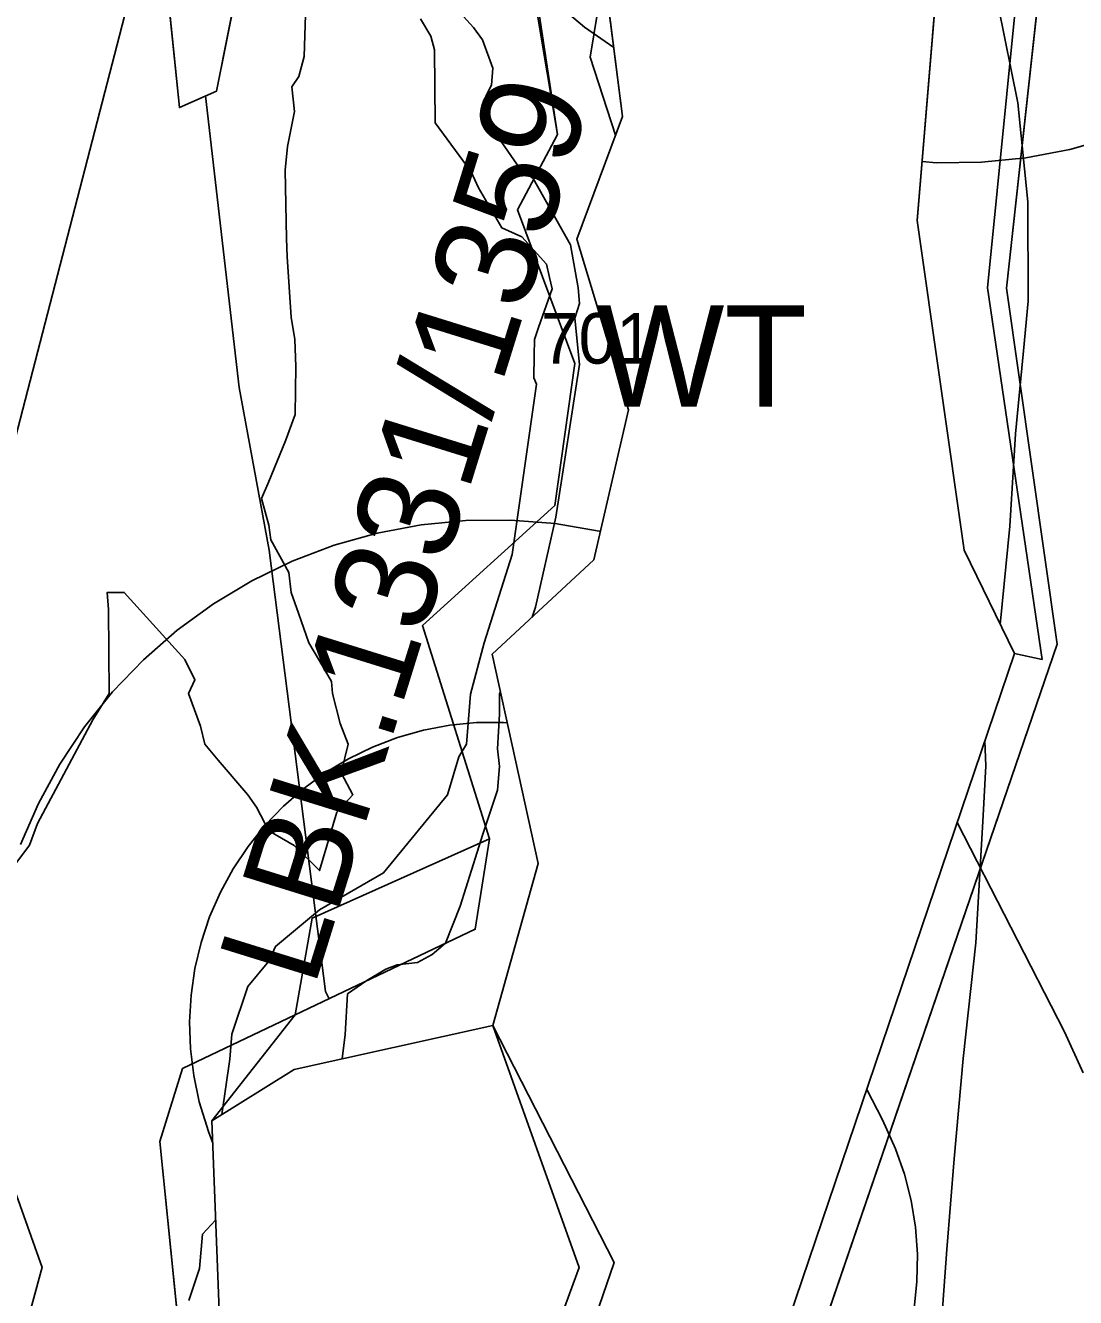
# Model space of a CAD drawing. Extents: x -690419 to -685080, y -987825 to -981190.
# Drawn here: x -686819.1 to -686715.2, y -987294.7 to -987168.9 of the extents above; entities that cross this region are included whole.
import ezdxf

# ---------------------------------------------------------------- set-up
doc = ezdxf.new("R2010")
doc.units = 0
for name, color, linetype in [('BP VTL plynovodu a RS (S)', 7, 'Continuous'), ('BPEJ (S) - hranice', 7, 'Continuous'), ('BPEJ I-II ochrana', 7, 'Continuous'), ('Hranice řešeného území (S)', 7, 'Continuous'), ('Katastrální území (S) - hranice', 7, 'Continuous'), ('Lesy hospodářské', 7, 'Continuous'), ('OP elektro VN (S)', 7, 'Continuous'), ('OP lesa 30 m (S)', 7, 'Continuous'), ('OP lesa 50 m (S)', 7, 'Continuous'), ('Plochy smíšené nezastavěného území všeobecné MU (S)', 7, 'Continuous'), ('Plochy vodní a vodnich toku WT (S)', 7, 'Continuous'), ('Plochy zemědělské všeobecné AU (S)', 7, 'Continuous'), ('Regulacni bloky_ID', 7, 'Continuous'), ('Regulační bloky STABILIZOVANÉ (S)', 7, 'Continuous'), ('Regulační bloky STABILIZOVANÉ (S) TIS', 7, 'Continuous'), ('Regulační kódy STABILIZOVANÉ (S)', 7, 'Continuous'), ('Regulační kódy STABILIZOVANÉ (S) TIS', 7, 'Continuous'), ('USES (S) - popis', 7, 'Continuous'), ('USES LBK (S)', 7, 'Continuous'), ('USES_ŠRAFY (S)', 7, 'Continuous'), ('Vodní toky - linie (S)', 7, 'Continuous'), ('Záplavové území aktivní zóna (S)', 7, 'Continuous'), ('Záplavové území Q100 (S)', 7, 'Continuous')]:
    doc.layers.add(name, color=color, linetype=linetype)

msp = doc.modelspace()

# ---------------------------------------------------------------- linework, layer by layer
at = {"layer": 'BP VTL plynovodu a RS (S)'}
for points in [[(-686722.69, -987228.18), (-686721.75, -987218.46), (-686721.18, -987209.33), (-686720.39, -987201.1), (-686719.93, -987196.21), (-686719.96, -987186.38), (-686720.95, -987176.61), (-686722.89, -987166.98), (-686725.77, -987157.59), (-686728.21, -987151.77)], [(-686772.93, -987442.58), (-686765.63, -987436.43), (-686758.78, -987429.39), (-686752.65, -987421.71), (-686747.3, -987413.47), (-686742.79, -987404.74), (-686739.15, -987395.61), (-686736.42, -987386.17), (-686734.64, -987376.51), (-686734.22, -987371.61), (-686733.41, -987362.07), (-686732.14, -987347.91), (-686730.7, -987330.1), (-686730.17, -987319.95), (-686728.75, -987300.77), (-686727.98, -987289.97), (-686727.24, -987281), (-686726.37, -987271.07), (-686725.1, -987259.66), (-686724.39, -987247.06), (-686724.11, -987242.16), (-686724.22, -987239.66)]]:
    msp.add_lwpolyline(points, dxfattribs=at)
at = {"layer": 'BPEJ (S) - hranice'}
for points in [[(-686762.9, -987155.38), (-686760.04, -987177.96), (-686764.56, -987190.07), (-686759.45, -987206.95), (-686762.86, -987221.77), (-686772.91, -987231.1), (-686768.37, -987251.79), (-686772.85, -987267.81), (-686792.5, -987272.18), (-686800.64, -987277.24), (-686799.88, -987296.84)], [(-686764.12, -987450.8), (-686773.33, -987442.21), (-686775.22, -987439.41), (-686778.15, -987433.84), (-686778.39, -987433.4), (-686779.15, -987431.11), (-686779.56, -987429.86), (-686780.13, -987428.12), (-686780.13, -987426.66), (-686780.13, -987425.18), (-686778.51, -987407.74), (-686773.36, -987386.48), (-686755.42, -987332.49), (-686743.58, -987296.86), (-686721.3, -987231.04), (-686726.25, -987220.82), (-686730.9, -987188.24), (-686728.62, -987160.8)]]:
    msp.add_lwpolyline(points, dxfattribs=at)
at = {"layer": 'BPEJ I-II ochrana'}
for p, q in [((-686723.94, -987194.9), (-686718.95, -987144.26)), ((-686716.52, -987144.01), (-686722.07, -987194.93)), ((-686728.62, -987160.8), (-686730.9, -987188.24)), ((-686766.47, -987179.71), (-686768.48, -987167.74)), ((-686770.42, -987187.16), (-686766.47, -987179.71)), ((-686764.74, -987202.36), (-686770.42, -987187.16)), ((-686730.9, -987188.24), (-686726.25, -987220.82)), ((-686718.54, -987231.64), (-686723.94, -987194.9)), ((-686722.07, -987194.93), (-686717.07, -987230.12)), ((-686766.73, -987216.4), (-686764.74, -987202.36)), ((-686779.82, -987228.28), (-686766.73, -987216.4)), ((-686726.25, -987220.82), (-686721.3, -987231.04)), ((-686773.18, -987249.35), (-686779.82, -987228.28)), ((-686717.07, -987230.12), (-686740.4, -987298.25)), ((-686721.3, -987231.04), (-686718.54, -987231.64)), ((-686790.71, -987257.21), (-686773.18, -987249.35)), ((-686792.38, -987266.77), (-686790.71, -987257.21)), ((-686803.53, -987272.08), (-686792.38, -987266.77)), ((-686805.79, -987279.28), (-686803.53, -987272.08)), ((-686803.89, -987297.85), (-686805.79, -987279.28))]:
    msp.add_line(p, q, dxfattribs=at)
at = {"layer": 'Hranice řešeného území (S)'}
for points in [[(-686762.9, -987155.38), (-686760.04, -987177.96), (-686764.56, -987190.07), (-686759.45, -987206.95), (-686762.86, -987221.77), (-686772.91, -987231.1), (-686768.37, -987251.79), (-686772.85, -987267.81), (-686792.5, -987272.18), (-686800.64, -987277.24), (-686799.88, -987296.84)], [(-686704.87, -987516.38), (-686731.22, -987515.66), (-686737.1, -987523.12), (-686756.33, -987547.56), (-686776.93, -987573.72), (-686760.81, -987508.13), (-686758.35, -987486.58), (-686763.37, -987455.44), (-686764.12, -987450.8), (-686776.42, -987439.33), (-686780.35, -987427.48), (-686778.51, -987407.74), (-686773.36, -987386.48), (-686755.42, -987332.49), (-686743.58, -987296.86), (-686721.3, -987231.04), (-686726.25, -987220.82), (-686730.9, -987188.24), (-686728.62, -987160.8)]]:
    msp.add_lwpolyline(points, dxfattribs=at)
at = {"layer": 'Katastrální území (S) - hranice'}
for points in [[(-686799.88, -987296.84), (-686800.64, -987277.24), (-686792.5, -987272.18), (-686772.85, -987267.81), (-686768.37, -987251.79), (-686772.91, -987231.1), (-686762.86, -987221.77), (-686759.45, -987206.95), (-686764.56, -987190.07), (-686760.04, -987177.96), (-686762.9, -987155.38)], [(-686728.62, -987160.8), (-686730.9, -987188.24), (-686726.25, -987220.82), (-686721.3, -987231.04), (-686743.58, -987296.86), (-686755.42, -987332.49), (-686773.36, -987386.48), (-686778.51, -987407.74), (-686780.35, -987427.48), (-686776.42, -987439.33), (-686764.12, -987450.8), (-686763.37, -987455.44), (-686758.35, -987486.58), (-686760.81, -987508.13), (-686776.93, -987573.72), (-686756.33, -987547.56), (-686737.1, -987523.12), (-686731.22, -987515.66), (-686704.87, -987516.38)]]:
    msp.add_lwpolyline(points, dxfattribs=at)
at = {"layer": 'Lesy hospodářské'}
msp.add_lwpolyline([(-686808.57, -987549.07), (-686812.31, -987584.12), (-686818.18, -987583.2), (-686815.86, -987554.41), (-686802.88, -987508.61), (-686796.94, -987488.36), (-686799.7, -987444.93), (-686797.42, -987418.64), (-686775.02, -987326.36), (-686769.26, -987305.23), (-686764.32, -987291.73), (-686772.85, -987267.81), (-686760.85, -987291.24), (-686766, -987306.21), (-686773.02, -987332.15), (-686786.52, -987395.58), (-686791.94, -987418.63), (-686794.87, -987447.53), (-686793.82, -987489.14), (-686798.79, -987508.79)], close=True, dxfattribs=at)
at = {"layer": 'OP elektro VN (S)'}
msp.add_lwpolyline([(-686842.91, -987470.61), (-686842.75, -987467.42), (-686832.37, -987257.21), (-686805.58, -987153.72), (-686779.27, -987051.03), (-686771.29, -987017.8), (-686728.86, -986970.69), (-686666.98, -986901.96), (-686664.58, -986904.71), (-686492.19, -987102.65), (-686397.96, -987316.5), (-686339.43, -987449.15)], dxfattribs=at)
at = {"layer": 'OP lesa 30 m (S)'}
for points in [[(-686771.42, -987237.88), (-686771.81, -987237.85), (-686774.46, -987237.87), (-686777.11, -987238.13), (-686779.71, -987238.62), (-686782.27, -987239.35), (-686784.75, -987240.29), (-686787.13, -987241.45), (-686789.41, -987242.82), (-686791.55, -987244.38), (-686793.55, -987246.13), (-686795.39, -987248.04), (-686797.05, -987250.11), (-686798.52, -987252.32), (-686799.79, -987254.65), (-686800.85, -987257.09), (-686801.69, -987259.6), (-686802.3, -987262.19), (-686802.68, -987264.81), (-686802.83, -987267.46), (-686802.74, -987270.12), (-686802.42, -987272.75), (-686801.87, -987275.35), (-686800.96, -987278.31), (-686800.55, -987279.44)], [(-686764.79, -987450.17), (-686764.83, -987448.67), (-686762.29, -987423.6), (-686757.34, -987402.57), (-686757.15, -987401.72), (-686743.85, -987339.2), (-686737.3, -987315.02), (-686732.63, -987301.41), (-686731.74, -987298.41), (-686731.22, -987295.79), (-686730.93, -987293.12), (-686730.88, -987290.44), (-686731.07, -987287.77), (-686731.5, -987285.13), (-686732.16, -987282.53), (-686733.05, -987280), (-686734.35, -987277.16), (-686735.89, -987274.15)]]:
    msp.add_lwpolyline(points, dxfattribs=at)
at = {"layer": 'OP lesa 50 m (S)'}
for points in [[(-686767.17, -987166.26), (-686763.78, -987169.11), (-686760.91, -987171.11)], [(-686730.41, -987182.4), (-686728.99, -987182.51), (-686724.56, -987182.46), (-686720.15, -987182.02), (-686715.8, -987181.2), (-686711.53, -987179.98), (-686707.39, -987178.4), (-686703.41, -987176.45), (-686699.61, -987174.16), (-686696.04, -987171.55), (-686692.71, -987168.62)], [(-686762.21, -987218.96), (-686762.34, -987218.93), (-686766.7, -987218.19), (-686771.11, -987217.84), (-686775.54, -987217.88), (-686779.94, -987218.32), (-686784.29, -987219.14), (-686788.55, -987220.34), (-686792.69, -987221.91), (-686796.67, -987223.85), (-686800.47, -987226.13), (-686804.05, -987228.73), (-686807.38, -987231.65), (-686810.44, -987234.84), (-686813.21, -987238.3), (-686815.66, -987241.98), (-686817.78, -987245.87), (-686819.54, -987249.93)], [(-686714.49, -987272.51), (-686716.35, -987268.44), (-686726.95, -987247.74)], [(-686819.94, -987284.61), (-686817.4, -987291.73), (-686817.5, -987292.08), (-686823.26, -987313.21)]]:
    msp.add_lwpolyline(points, dxfattribs=at)
at = {"layer": 'Plochy smíšené nezastavěného území všeobecné MU (S)'}
for points in [[(-686716.52, -987144.01), (-686722.07, -987194.93), (-686717.07, -987230.12), (-686740.4, -987298.25), (-686743.58, -987296.86), (-686721.3, -987231.04), (-686726.25, -987220.82), (-686730.9, -987188.24), (-686728.62, -987160.8)], [(-686805.1, -987164.6), (-686803.84, -987177.06), (-686800.17, -987175.43), (-686797.85, -987163.81)], [(-686768.48, -987167.74), (-686766.47, -987179.71), (-686770.42, -987187.16), (-686764.74, -987202.36), (-686766.73, -987216.4), (-686779.82, -987228.28), (-686773.18, -987249.35), (-686774.59, -987258.31), (-686792.38, -987266.77), (-686803.53, -987272.08), (-686805.79, -987279.28), (-686803.89, -987297.85)]]:
    msp.add_lwpolyline(points, dxfattribs=at)
at = {"layer": 'Plochy vodní a vodnich toku WT (S)'}
for p, q in [((-686762.9, -987155.38), (-686760.04, -987177.96)), ((-686766.47, -987179.71), (-686768.48, -987167.74)), ((-686760.04, -987177.96), (-686764.56, -987190.07)), ((-686770.42, -987187.16), (-686766.47, -987179.71)), ((-686764.74, -987202.36), (-686770.42, -987187.16)), ((-686764.56, -987190.07), (-686759.45, -987206.95)), ((-686766.73, -987216.4), (-686764.74, -987202.36)), ((-686759.45, -987206.95), (-686762.86, -987221.77)), ((-686779.82, -987228.28), (-686766.73, -987216.4)), ((-686762.86, -987221.77), (-686772.91, -987231.1)), ((-686773.18, -987249.35), (-686779.82, -987228.28)), ((-686772.91, -987231.1), (-686768.37, -987251.79)), ((-686774.59, -987258.31), (-686773.18, -987249.35)), ((-686768.37, -987251.79), (-686772.85, -987267.81)), ((-686792.38, -987266.77), (-686774.59, -987258.31)), ((-686803.53, -987272.08), (-686792.38, -987266.77)), ((-686772.85, -987267.81), (-686792.5, -987272.18)), ((-686805.79, -987279.28), (-686803.53, -987272.08)), ((-686792.5, -987272.18), (-686800.64, -987277.24)), ((-686800.64, -987277.24), (-686799.88, -987296.84)), ((-686803.89, -987297.85), (-686805.79, -987279.28))]:
    msp.add_line(p, q, dxfattribs=at)
msp.add_lwpolyline([(-686860.45, -987136.85), (-686859.75, -987133.91), (-686859.26, -987134.02), (-686853.73, -987136.42), (-686847.14, -987139.28), (-686837.96, -987147.68), (-686797.85, -987163.81), (-686800.17, -987175.43), (-686803.84, -987177.06), (-686805.1, -987164.6), (-686828.6, -987156.89), (-686850.53, -987145.14), (-686860.02, -987137.21)], close=True, dxfattribs=at)
at = {"layer": 'Plochy zemědělské všeobecné AU (S)'}
msp.add_lwpolyline([(-686714.35, -987454.83), (-686719.61, -987469.11), (-686723, -987487.38), (-686726.37, -987499.06), (-686731.22, -987515.66), (-686737.1, -987523.12), (-686756.33, -987547.56), (-686776.93, -987573.72), (-686760.81, -987508.13), (-686758.35, -987486.58), (-686763.37, -987455.44), (-686764.12, -987450.8), (-686776.42, -987439.33), (-686780.35, -987427.48), (-686778.51, -987407.74), (-686773.36, -987386.48), (-686755.42, -987332.49), (-686743.58, -987296.86), (-686740.4, -987298.25), (-686717.07, -987230.12), (-686722.07, -987194.93), (-686716.52, -987144.01)], dxfattribs=at)
at = {"layer": 'Regulační bloky STABILIZOVANÉ (S)'}
for p, q in [((-686762.9, -987155.38), (-686760.04, -987177.96)), ((-686766.47, -987179.71), (-686768.48, -987167.74)), ((-686760.04, -987177.96), (-686764.56, -987190.07)), ((-686770.42, -987187.16), (-686766.47, -987179.71)), ((-686764.74, -987202.36), (-686770.42, -987187.16)), ((-686764.56, -987190.07), (-686759.45, -987206.95)), ((-686766.73, -987216.4), (-686764.74, -987202.36)), ((-686759.45, -987206.95), (-686762.86, -987221.77)), ((-686779.82, -987228.28), (-686766.73, -987216.4)), ((-686762.86, -987221.77), (-686772.91, -987231.1)), ((-686773.18, -987249.35), (-686779.82, -987228.28)), ((-686772.91, -987231.1), (-686768.37, -987251.79)), ((-686774.59, -987258.31), (-686773.18, -987249.35)), ((-686768.37, -987251.79), (-686772.85, -987267.81)), ((-686792.38, -987266.77), (-686774.59, -987258.31)), ((-686803.53, -987272.08), (-686792.38, -987266.77)), ((-686772.85, -987267.81), (-686792.5, -987272.18)), ((-686805.79, -987279.28), (-686803.53, -987272.08)), ((-686792.5, -987272.18), (-686800.64, -987277.24)), ((-686800.64, -987277.24), (-686799.88, -987296.84)), ((-686803.89, -987297.85), (-686805.79, -987279.28))]:
    msp.add_line(p, q, dxfattribs=at)
msp.add_lwpolyline([(-686860.45, -987136.85), (-686859.75, -987133.91), (-686859.26, -987134.02), (-686853.73, -987136.42), (-686847.14, -987139.28), (-686837.96, -987147.68), (-686797.85, -987163.81), (-686800.17, -987175.43), (-686803.84, -987177.06), (-686805.1, -987164.6), (-686828.6, -987156.89), (-686850.53, -987145.14), (-686860.02, -987137.21)], close=True, dxfattribs=at)
for points in [[(-686714.35, -987454.83), (-686719.61, -987469.11), (-686723, -987487.38), (-686726.37, -987499.06), (-686731.22, -987515.66), (-686737.1, -987523.12), (-686756.33, -987547.56), (-686776.93, -987573.72), (-686760.81, -987508.13), (-686758.35, -987486.58), (-686763.37, -987455.44), (-686764.12, -987450.8), (-686776.42, -987439.33), (-686780.35, -987427.48), (-686778.51, -987407.74), (-686773.36, -987386.48), (-686755.42, -987332.49), (-686743.58, -987296.86), (-686740.4, -987298.25), (-686717.07, -987230.12), (-686722.07, -987194.93), (-686716.52, -987144.01)], [(-686716.52, -987144.01), (-686722.07, -987194.93), (-686717.07, -987230.12), (-686740.4, -987298.25), (-686743.58, -987296.86), (-686721.3, -987231.04), (-686726.25, -987220.82), (-686730.9, -987188.24), (-686728.62, -987160.8)], [(-686805.1, -987164.6), (-686803.84, -987177.06), (-686800.17, -987175.43), (-686797.85, -987163.81)], [(-686768.48, -987167.74), (-686766.47, -987179.71), (-686770.42, -987187.16), (-686764.74, -987202.36), (-686766.73, -987216.4), (-686779.82, -987228.28), (-686773.18, -987249.35), (-686774.59, -987258.31), (-686792.38, -987266.77), (-686803.53, -987272.08), (-686805.79, -987279.28), (-686803.89, -987297.85)]]:
    msp.add_lwpolyline(points, dxfattribs=at)
at = {"layer": 'Regulační bloky STABILIZOVANÉ (S) TIS'}
for p, q in [((-686800.17, -987175.43), (-686797.85, -987163.81)), ((-686805.1, -987164.6), (-686803.84, -987177.06)), ((-686803.84, -987177.06), (-686800.17, -987175.43)), ((-686779.82, -987228.28), (-686773.18, -987249.35)), ((-686792.38, -987266.77), (-686803.53, -987272.08)), ((-686803.53, -987272.08), (-686805.79, -987279.28)), ((-686800.64, -987277.24), (-686792.5, -987272.18))]:
    msp.add_line(p, q, dxfattribs=at)
for points in [[(-686762.86, -987221.77), (-686759.45, -987206.95), (-686764.56, -987190.07), (-686760.04, -987177.96), (-686762.9, -987155.38), (-686740.07, -987144.66), (-686736.98, -987127.84)], [(-686768.48, -987167.74), (-686766.47, -987179.71), (-686770.42, -987187.16), (-686764.74, -987202.36)], [(-686764.74, -987202.36), (-686766.73, -987216.4), (-686779.82, -987228.28)], [(-686792.5, -987272.18), (-686772.85, -987267.81), (-686768.37, -987251.79), (-686772.91, -987231.1), (-686762.86, -987221.77)], [(-686773.18, -987249.35), (-686774.59, -987258.31), (-686792.38, -987266.77)], [(-686793.5, -987309.55), (-686799.88, -987296.84), (-686800.64, -987277.24)], [(-686805.79, -987279.28), (-686803.89, -987297.85), (-686800.35, -987305.42), (-686799.15, -987316.14)]]:
    msp.add_lwpolyline(points, dxfattribs=at)
at = {"layer": 'USES LBK (S)'}
msp.add_lwpolyline([(-686740.61, -987126.26), (-686761.68, -987147.64), (-686764.42, -987149.05), (-686769.48, -987159.76), (-686766.47, -987179.71), (-686770.42, -987187.16), (-686764.74, -987202.36), (-686766.73, -987216.4), (-686779.82, -987228.28), (-686773.18, -987249.35), (-686790.71, -987257.21), (-686792.38, -987266.77), (-686800.64, -987277.24), (-686792.5, -987272.18), (-686772.85, -987267.81), (-686768.37, -987251.79), (-686772.91, -987231.1), (-686762.86, -987221.77), (-686759.45, -987206.95), (-686764.56, -987190.07), (-686760.04, -987177.96), (-686762.9, -987155.38), (-686740.07, -987144.66), (-686736.98, -987127.84)], close=True, dxfattribs=at)
at = {"layer": 'USES_ŠRAFY (S)'}
msp.add_lwpolyline([(-686740.61, -987126.26), (-686761.68, -987147.64), (-686764.42, -987149.05), (-686769.48, -987159.76), (-686766.47, -987179.71), (-686770.42, -987187.16), (-686764.74, -987202.36), (-686766.73, -987216.4), (-686779.82, -987228.28), (-686773.18, -987249.35), (-686790.71, -987257.21), (-686792.38, -987266.77), (-686800.64, -987277.24), (-686792.5, -987272.18), (-686772.85, -987267.81), (-686768.37, -987251.79), (-686772.91, -987231.1), (-686762.86, -987221.77), (-686759.45, -987206.95), (-686764.56, -987190.07), (-686760.04, -987177.96), (-686762.9, -987155.38), (-686740.07, -987144.66), (-686736.98, -987127.84)], close=True, dxfattribs=at)
at = {"layer": 'Vodní toky - linie (S)'}
msp.add_lwpolyline([(-686801.25, -987175.91), (-686797.93, -987204.73), (-686794.97, -987220.81), (-686789.41, -987264.47), (-686789.05, -987265.19)], dxfattribs=at)
at = {"layer": 'Záplavové území aktivní zóna (S)'}
for points in [[(-686760.73, -987179.8), (-686763.24, -987172.08), (-686762.47, -987167.46), (-686761.54, -987166.1)], [(-686776.1, -987167.71), (-686774.77, -987169.16), (-686773.88, -987170.38), (-686772.87, -987173.17), (-686772.98, -987174.84), (-686773.54, -987175.95), (-686773.54, -987178.51), (-686771.98, -987180.51), (-686770.2, -987183.08), (-686768.87, -987184.08), (-686765.19, -987190.65), (-686764.41, -987194.88), (-686764.3, -987196.43), (-686764.75, -987197.88), (-686764.3, -987202.45), (-686766.62, -987217.55), (-686768.63, -987226.46), (-686768.98, -987227.45)], [(-686772.1, -987234.78), (-686772.19, -987235.03), (-686772.19, -987237.03), (-686772.41, -987240.48), (-686772.18, -987242.22), (-686772.41, -987244.55), (-686773.85, -987248.9), (-686776.08, -987256.02), (-686777.53, -987259.69), (-686778.86, -987260.81), (-686780.31, -987261.59), (-686782.31, -987261.81), (-686783.43, -987262.25), (-686785.32, -987263.37), (-686787.21, -987264.7), (-686787.44, -987268.71), (-686787.76, -987271.13)]]:
    msp.add_lwpolyline(points, dxfattribs=at)
at = {"layer": 'Záplavové území Q100 (S)'}
for points in [[(-686820, -987251.79), (-686818.67, -987250), (-686817.86, -987247.86), (-686812.4, -987237.61), (-686810.78, -987235), (-686810.85, -987226.7), (-686810.97, -987225), (-686809.29, -987225), (-686803.31, -987231.62), (-686802.3, -987233.65), (-686802.94, -987235), (-686801.76, -987238.24), (-686801.34, -987240), (-686800, -987241.57), (-686797.09, -987245), (-686796.23, -987246.23), (-686795, -987248.56), (-686792.51, -987250.02), (-686790, -987252.51), (-686788.27, -987246.73), (-686786.69, -987245), (-686787.84, -987242.84), (-686787.15, -987240), (-686787.95, -987237.95), (-686788.71, -987235), (-686788.8, -987233.8), (-686790, -987231.76), (-686791.06, -987230), (-686792.06, -987227.06), (-686792.79, -987225), (-686793.02, -987223.02), (-686794.81, -987219.81), (-686795, -987218.34), (-686795.71, -987215.71), (-686795, -987214.02), (-686793.35, -987210), (-686792.4, -987207.4), (-686792.33, -987202.67), (-686792.42, -987200), (-686792.79, -987197.79), (-686793.19, -987191.82), (-686793.24, -987190), (-686793.38, -987183.24), (-686793.16, -987180.92), (-686792.45, -987177.45), (-686792.73, -987175), (-686792.02, -987173.99), (-686791.5, -987172), (-686791.34, -987166.83)], [(-686780, -987168.28), (-686778.97, -987170), (-686778.63, -987171.37), (-686778.56, -987178.56), (-686775, -987183.42), (-686774.28, -987185), (-686771.98, -987188.95), (-686770, -987189.85), (-686767.54, -987192.54), (-686767.24, -987193.85), (-686766.98, -987195), (-686768.33, -987198.8), (-686768.75, -987200), (-686768.77, -987201.59), (-686768.8, -987203.8), (-686768.53, -987204.4), (-686770.93, -987221.25), (-686773.71, -987230), (-686775.07, -987235.07), (-686775.46, -987240), (-686776.23, -987241.24), (-686777.35, -987245), (-686783.66, -987252.74), (-686790, -987256.39), (-686794.35, -987260), (-686795, -987261.46), (-686797.07, -987263.96), (-686798.67, -987268.67), (-686798.84, -987271.16), (-686799.65, -987276.63)], [(-686800.26, -987287.06), (-686801.55, -987288.45), (-686801.84, -987291.84), (-686802.91, -987295)]]:
    msp.add_lwpolyline(points, dxfattribs=at)

# ---------------------------------------------------------------- texts
at = {"layer": 'Regulacni bloky_ID'}
msp.add_text('701', height=5, dxfattribs=at).set_placement((-686768.1, -987202.38))
at = {"layer": 'Regulační kódy STABILIZOVANÉ (S)'}
msp.add_text('WT', height=10, dxfattribs=at).set_placement((-686762.59, -987206.63))
at = {"layer": 'Regulační kódy STABILIZOVANÉ (S) TIS'}
msp.add_text('WT', height=10, dxfattribs=at).set_placement((-686762.59, -987206.63))
at = {"layer": 'USES (S) - popis'}
msp.add_text('LBK.1331/1359', height=10, rotation=72.7394, dxfattribs=at).set_placement((-686790.53, -987264.2))

doc.saveas('drawing.dxf')
